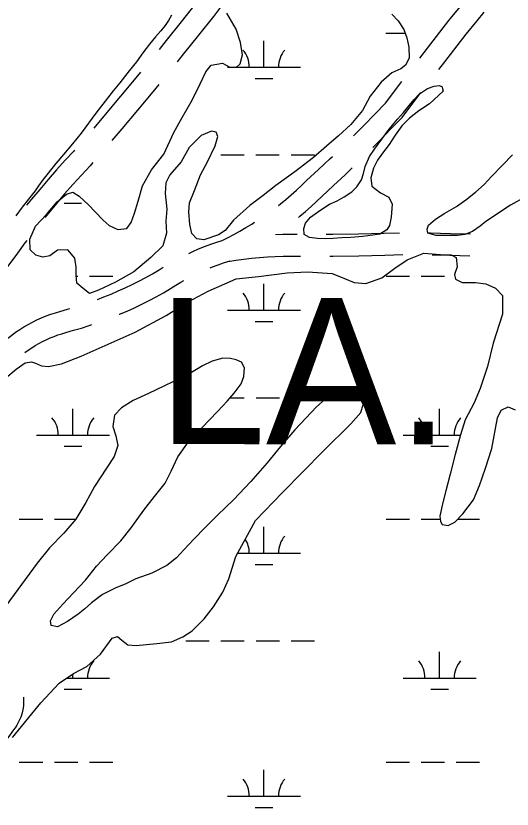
# Model space of a CAD drawing. Extents: x 3535183 to 3573198, y 534952 to 560562.
# Drawn here: x 3564025 to 3564705, y 552910 to 553996 of the extents above; entities that cross this region are included whole.
import ezdxf

# ---------------------------------------------------------------- set-up
doc = ezdxf.new("R2010")
doc.units = 0
for name, color, linetype in [('V-RIVR-IDEN', 7, 'Continuous'), ('V-ROAD-CNTR', 7, 'Continuous'), ('V-TOPO-GNAM-IDEN', 7, 'Continuous'), ('V-TOPO-SHOR', 7, 'Continuous'), ('V-WETL-SWMP', 7, 'Continuous')]:
    doc.layers.add(name, color=color, linetype=linetype)

msp = doc.modelspace()

# ---------------------------------------------------------------- linework, layer by layer
at = {"layer": 'V-ROAD-CNTR'}
for points in [[(3564283.4, 554028.8), (3564272, 554014.2), (3564251.7, 553988.4), (3564231.1, 553962.7), (3564221.3, 553950.5)], [(3564578, 553938.4), (3564588.6, 553952.1), (3564618, 553989.9), (3564633.5, 554008.8), (3564640, 554016.8)], [(3564308.3, 554012), (3564295.7, 553995.7), (3564275.2, 553969.8), (3564254.5, 553943.9), (3564246.2, 553933.6)], [(3564604.2, 553923.2), (3564612.3, 553933.7), (3564641.5, 553971.2), (3564656.7, 553989.8), (3564666.3, 554001.5)], [(3564196, 553919.5), (3564189.6, 553911.7), (3564168.6, 553886.3), (3564147.4, 553861.2), (3564131.8, 553842.8)], [(3564487.3, 553832.1), (3564501.5, 553846.3), (3564516.6, 553861.9), (3564531, 553877), (3564553.6, 553906.7)], [(3564220.9, 553902.6), (3564212.7, 553892.6), (3564191.6, 553867.1), (3564170.3, 553841.8), (3564156.8, 553825.9)], [(3564514, 553816.4), (3564522.9, 553825.3), (3564538.2, 553841.1), (3564553.8, 553857.5), (3564579.8, 553891.5)], [(3564105.7, 553812.5), (3564104.7, 553811.4), (3564093, 553798.7), (3564081.1, 553785.6), (3564069.4, 553772.3), (3564057.9, 553758.9), (3564046.6, 553745.3), (3564040, 553737.2)], [(3564384.7, 553736.9), (3564387.4, 553739), (3564394.8, 553745.1), (3564402, 553751.3), (3564409.2, 553757.6), (3564416.2, 553764.1), (3564423.3, 553771.1), (3564439.4, 553785.9), (3564455.2, 553800.8), (3564458.7, 553804.1)], [(3564130.7, 553795.5), (3564127.1, 553791.3), (3564115.1, 553778.4), (3564103.5, 553765.6), (3564092, 553752.7), (3564080.8, 553739.6), (3564069.8, 553726.3), (3564064.9, 553720.3)], [(3564412.1, 553720.5), (3564414, 553722), (3564421.7, 553728.6), (3564429.4, 553735.4), (3564436.9, 553742.4), (3564443.9, 553749.3), (3564459.9, 553764), (3564475.9, 553779), (3564485.5, 553788.3)], [(3564261.9, 553671.3), (3564267.3, 553673.9), (3564275.5, 553677.4), (3564283.7, 553680.7), (3564292, 553683.8), (3564300.3, 553686.6), (3564307.5, 553688.8), (3564315.1, 553692.6), (3564323.6, 553697), (3564332, 553701.7), (3564340.2, 553706.5), (3564348.4, 553711.4), (3564352.1, 553713.8)], [(3564450.2, 553697.4), (3564459.3, 553697.4), (3564494.3, 553698), (3564529.3, 553698.8), (3564550.2, 553699.4)], [(3564590.2, 553699.3), (3564592.6, 553699.3), (3564620, 553698.6), (3564647.4, 553698)], [(3564040.2, 553688.8), (3564037.7, 553685.6), (3564027.4, 553671.7), (3564017.1, 553657.4), (3563996, 553630.3), (3563979.5, 553609.3)], [(3564380.5, 553697), (3564390.5, 553697.4), (3564402, 553697.5), (3564410.2, 553697.5)], [(3564315.4, 553660), (3564326.3, 553661.8), (3564337.1, 553663.3), (3564347.9, 553664.5), (3564358.7, 553665.6), (3564369.5, 553666.4), (3564380.4, 553667), (3564391.2, 553667.4), (3564402.1, 553667.5), (3564413, 553667.5), (3564415, 553667.4)], [(3564455, 553667.4), (3564459.7, 553667.4), (3564494.9, 553668), (3564530.1, 553668.8), (3564555, 553669.6)], [(3564594.9, 553669.2), (3564619.3, 553668.6), (3564646.7, 553668)], [(3564291.3, 553651.4), (3564294.5, 553652.7), (3564302, 553655.5), (3564309.6, 553658.1), (3564318.6, 553660.9), (3564318.8, 553661)], [(3564137.2, 553608.3), (3564145.9, 553611.6), (3564155.7, 553615.6), (3564165.4, 553619.8), (3564174.9, 553624.1), (3564184.4, 553628.7), (3564193.8, 553633.4), (3564203.1, 553638.3), (3564212.4, 553643.4), (3564221.3, 553648.6), (3564226.8, 553652.2)], [(3564166.8, 553587.8), (3564167.3, 553587.9), (3564177.5, 553592.3), (3564187.6, 553596.9), (3564197.6, 553601.7), (3564207.6, 553606.7), (3564217.4, 553611.9), (3564227.2, 553617.3), (3564236.9, 553623), (3564244.2, 553627.6), (3564251, 553631.8), (3564255.3, 553634.2)], [(3564010.4, 553551.9), (3564014.3, 553555.2), (3564019.6, 553559.3), (3564025, 553563.3), (3564030.6, 553567.1), (3564036.3, 553570.7), (3564042.2, 553574.1), (3564048.1, 553577.3), (3564054.2, 553580.3), (3564060.4, 553583), (3564066.6, 553585.6), (3564073, 553587.9), (3564079.4, 553590), (3564085.7, 553591.8), (3564096.1, 553594.7), (3564099.2, 553595.6)], [(3564037.8, 553535.5), (3564042.3, 553538.8), (3564047, 553542), (3564051.9, 553545), (3564056.8, 553547.9), (3564061.8, 553550.6), (3564067, 553553.1), (3564072.2, 553555.4), (3564077.5, 553557.6), (3564082.8, 553559.6), (3564088.2, 553561.3), (3564093.9, 553563), (3564104.3, 553565.9), (3564115, 553569), (3564125.6, 553572.4), (3564129.4, 553573.7)], [(3564035.6, 553063.6), (3564035.8, 553060.9), (3564035.8, 553056.8), (3564035.6, 553052.6), (3564035.1, 553048.5), (3564034.3, 553044.5), (3564033.3, 553040.5), (3564032, 553036.5), (3564030.4, 553032.7), (3564028.6, 553029), (3564026.6, 553025.4), (3564024.3, 553021.9), (3564022.2, 553019.1), (3564014.2, 553008), (3564005.8, 552996.8), (3563997.3, 552985.7), (3563990.6, 552977.3)]]:
    msp.add_lwpolyline(points, dxfattribs=at)
at = {"layer": 'V-TOPO-SHOR'}
msp.add_lwpolyline([(3564238.3, 553997.2), (3564234, 553989.9), (3564229.7, 553983.3), (3564223.8, 553976), (3564216.3, 553967.6), (3564208, 553957.8), (3564198.9, 553945.9), (3564190.3, 553933.4), (3564180.2, 553921.2), (3564167.5, 553904.6), (3564158.7, 553893.9), (3564150.5, 553883.9), (3564134.8, 553863.2), (3564124.7, 553849.6), (3564114.5, 553835.8), (3564102.6, 553821.2), (3564090.3, 553806.7), (3564079.9, 553794.5), (3564062, 553772.1), (3564056.4, 553763.5), (3564051.5, 553757), (3564042.5, 553745.6), (3564033.9, 553734.3), (3564025.1, 553722.5)], dxfattribs=at)
at = {"layer": 'V-WETL-SWMP'}
for p, q in [((3564531.8, 553972.6), (3564558.1, 553972.6)), ((3564364.8, 553926.1), (3564364.8, 553962.1)), ((3564314.8, 553926.1), (3564318, 553926.1)), ((3564327.3, 553926.1), (3564414.8, 553926.1)), ((3564352.8, 553910.7), (3564376.8, 553910.7)), ((3564305.9, 553806.1), (3564337.9, 553806.1)), ((3564353.9, 553806.1), (3564385.9, 553806.1)), ((3564401.9, 553806.1), (3564433.9, 553806.1)), ((3564654.8, 553755.3), (3564655.3, 553755.3)), ((3564091.3, 553739.9), (3564115.3, 553739.9)), ((3564108.1, 553639.9), (3564109.9, 553639.9)), ((3564125.9, 553639.9), (3564157.9, 553639.9)), ((3564531.9, 553639.9), (3564563.9, 553639.9)), ((3564579.9, 553639.9), (3564611.9, 553639.9)), ((3564364.8, 553593.4), (3564364.8, 553629.4)), ((3564314.8, 553593.4), (3564414.8, 553593.4)), ((3564352.8, 553578), (3564376.8, 553578)), ((3564318.3, 553473.4), (3564338, 553473.4)), ((3564354, 553473.4), (3564386, 553473.4)), ((3564402, 553473.4), (3564434, 553473.4)), ((3564103.4, 553422.6), (3564103.4, 553458.6)), ((3564605.3, 553422.6), (3564605.3, 553458.6)), ((3564053.4, 553422.6), (3564153.4, 553422.6)), ((3564555.3, 553422.6), (3564634, 553422.6)), ((3564091.4, 553407.2), (3564115.4, 553407.2)), ((3564593.3, 553407.2), (3564617.3, 553407.2)), ((3564030, 553307.2), (3564062, 553307.2)), ((3564078, 553307.2), (3564106.8, 553307.2)), ((3564531.9, 553307.2), (3564563.9, 553307.2)), ((3564579.9, 553307.2), (3564606, 553307.2)), ((3564629.9, 553307.2), (3564659.9, 553307.2)), ((3564364.8, 553260.8), (3564364.8, 553296.8)), ((3564328.8, 553260.8), (3564414.8, 553260.8)), ((3564352.8, 553245.3), (3564376.8, 553245.3)), ((3564258, 553140.7), (3564290, 553140.7)), ((3564306, 553140.7), (3564338, 553140.7)), ((3564354, 553140.7), (3564386, 553140.7)), ((3564402, 553140.7), (3564434, 553140.7)), ((3564605.3, 553089.9), (3564605.3, 553125.9)), ((3564103.4, 553089.9), (3564103.4, 553095.4)), ((3564095.2, 553089.9), (3564153.4, 553089.9)), ((3564555.3, 553089.9), (3564655.3, 553089.9)), ((3564091.4, 553074.5), (3564115.4, 553074.5)), ((3564593.3, 553074.5), (3564617.3, 553074.5)), ((3564030, 552974.5), (3564062, 552974.5)), ((3564078, 552974.5), (3564110, 552974.5)), ((3564126, 552974.5), (3564158, 552974.5)), ((3564531.9, 552974.5), (3564563.9, 552974.5)), ((3564579.9, 552974.5), (3564611.9, 552974.5)), ((3564627.9, 552974.5), (3564659.9, 552974.5)), ((3564364.8, 552928.1), (3564364.8, 552964.1)), ((3564314.8, 552928.1), (3564414.8, 552928.1)), ((3564352.8, 552912.6), (3564376.8, 552912.6))]:
    msp.add_line(p, q, dxfattribs=at)
for points in [[(3564539.9, 553998.6), (3564548.6, 553989.8), (3564556.3, 553977.7), (3564560.2, 553966.5), (3564563.1, 553953.4), (3564563.5, 553938.4), (3564558.6, 553928.7), (3564552.3, 553923.9), (3564540.1, 553918.6), (3564525.5, 553905.5), (3564510.4, 553886.7), (3564499.7, 553866.8), (3564483.6, 553847.5), (3564467.1, 553832), (3564450.5, 553818), (3564432.5, 553802.5), (3564407.3, 553782.7), (3564381, 553764.4), (3564364, 553750.4), (3564345.5, 553736.9), (3564323.1, 553716.6), (3564311.9, 553702.6), (3564302.7, 553696.8), (3564282.8, 553689.6), (3564273.1, 553691), (3564266.3, 553698.3), (3564263.4, 553711), (3564262.1, 553727.9), (3564263.1, 553740.6), (3564269.9, 553757.5), (3564278.2, 553778.8), (3564287.5, 553796.7), (3564298.3, 553818.5), (3564301.7, 553831.1), (3564299.3, 553837.4), (3564293, 553838.4), (3564278.9, 553832.7), (3564262.4, 553816.2), (3564251.6, 553796.4), (3564236, 553779), (3564230.7, 553767.8), (3564229.6, 553753.3), (3564232, 553731.9), (3564230.5, 553715.4), (3564231.4, 553699), (3564226.5, 553681.5), (3564209.9, 553665.6), (3564186.6, 553646.2), (3564161.8, 553631.8), (3564138.5, 553620.7), (3564126.3, 553616.4), (3564117.2, 553623.2), (3564108.9, 553630.5), (3564108, 553641.2), (3564108, 553652.3), (3564106.1, 553664.5), (3564096.5, 553676.1), (3564082.4, 553675.7), (3564071.7, 553668), (3564062, 553666.1), (3564052.8, 553669), (3564045.1, 553676.3), (3564044.6, 553690.9), (3564052, 553708.3), (3564067.1, 553724.7), (3564081.7, 553741.7), (3564094.8, 553752.3), (3564103.1, 553755.2), (3564111.8, 553749.8), (3564124.8, 553737.6), (3564134, 553727.9), (3564144.6, 553716.7), (3564152.9, 553709.4), (3564165, 553704), (3564177.1, 553705.4), (3564182.9, 553713.7), (3564187.8, 553726.3), (3564192.7, 553742.7), (3564198.6, 553763.6), (3564210.8, 553785.8), (3564227.9, 553807.1), (3564241.6, 553836.7), (3564252.8, 553857.5), (3564266.5, 553881.2), (3564277.7, 553903.5), (3564285.5, 553919.9), (3564292.8, 553929.1), (3564307.9, 553931.5), (3564318, 553926.1), (3564327.2, 553926.1), (3564332.1, 553930.9), (3564335.5, 553943)], [(3564335.5, 553943), (3564332.7, 553960), (3564326.9, 553978), (3564313.9, 553999.9)], [(3564723.9, 553749.2), (3564702.1, 553737.3), (3564668.5, 553715.1), (3564660.9, 553708.5), (3564650.3, 553701.4), (3564640, 553697), (3564629.6, 553695.7), (3564615, 553695.9), (3564600.4, 553695.6), (3564589.3, 553699.1), (3564588.2, 553704.3), (3564590.2, 553709.9), (3564599.8, 553718.2), (3564612.2, 553726.2), (3564628.2, 553735.6), (3564641.2, 553744.6), (3564654.6, 553755.1), (3564666.2, 553765.6), (3564676.5, 553776.6), (3564691.3, 553791.8), (3564705, 553806.3)], [(3564231.1, 553586.3), (3564261.2, 553605.1), (3564288.5, 553619.6), (3564311.3, 553629.7), (3564326.8, 553636.4), (3564357.4, 553639.7), (3564396.7, 553644.4), (3564424.4, 553645.8), (3564458.3, 553643.7), (3564475.2, 553636.9), (3564488.3, 553631.5), (3564504.3, 553630), (3564526.2, 553637.7), (3564544.2, 553651.2), (3564560.7, 553662.3), (3564583.5, 553671.4), (3564612.1, 553669.4), (3564620.9, 553669.3), (3564628.1, 553665.4), (3564629.5, 553652.8), (3564625.6, 553642.2), (3564627.1, 553635.9), (3564636.3, 553631.5), (3564654.2, 553631.4), (3564668.7, 553629.4), (3564681.8, 553623.5), (3564691.4, 553613.6), (3564691.3, 553587.9), (3564678.6, 553548.2), (3564670.7, 553516.2), (3564660.9, 553486.2), (3564652.6, 553466.8), (3564640.4, 553443.5), (3564634, 553422.7), (3564626.6, 553396.1), (3564619.7, 553368.9), (3564613.8, 553346.2), (3564609.4, 553328.2), (3564605.5, 553311.7), (3564606.4, 553304), (3564608.8, 553300.1), (3564617.1, 553298.6), (3564626.3, 553303.4), (3564637, 553314.5), (3564651.6, 553333.9), (3564659.9, 553353.3), (3564668.3, 553377), (3564676.6, 553404.1), (3564684.5, 553446.3), (3564689.4, 553456.5), (3564699.1, 553461.3), (3564708.8, 553456.9)], [(3564011.7, 553500.9), (3564025.6, 553512.6), (3564037.9, 553521.5), (3564046.6, 553522.9), (3564052.4, 553521), (3564060.2, 553517.5), (3564069.8, 553516.5), (3564087.8, 553519.9), (3564114.5, 553530.4), (3564188.4, 553563.2), (3564231.1, 553586.3)], [(3564020.5, 553008.6), (3564059.4, 553055.8), (3564084.7, 553082.9), (3564104.2, 553095.9), (3564122.6, 553105.6), (3564141.1, 553122.5), (3564157.2, 553144.3), (3564164.5, 553146.7), (3564170.3, 553141.8), (3564178.5, 553135.5), (3564190.1, 553134.5), (3564218.3, 553137.3), (3564238.2, 553139.6), (3564253.7, 553146.4), (3564266.8, 553154.6), (3564282.9, 553171), (3564295.6, 553187.4), (3564308.7, 553207.3), (3564317, 553225.7), (3564326.4, 553256.2), (3564353.2, 553305.6), (3564390.2, 553343.8), (3564445.7, 553400.3), (3564483.6, 553438), (3564497.3, 553453.5), (3564500.7, 553464.2), (3564496.9, 553471.9), (3564489.1, 553481.2), (3564479.5, 553487.5), (3564465.4, 553486.1), (3564448.8, 553471.6), (3564437, 553461.1), (3564422, 553445.7), (3564407, 553429.5), (3564387.5, 553407), (3564369.1, 553384.7), (3564346.8, 553359), (3564323.4, 553333.8), (3564301.3, 553312.7), (3564284.3, 553296.1), (3564268.8, 553280.2), (3564255.4, 553265.2), (3564245.1, 553254.6), (3564231.9, 553244.1), (3564211.6, 553233.6), (3564189.6, 553225.6), (3564175.8, 553219), (3564161.1, 553212.8), (3564144.1, 553204.2), (3564128.8, 553192.9), (3564119.8, 553184.8), (3564110.4, 553177.2), (3564095.8, 553167.2), (3564082.2, 553160.1), (3564073.5, 553162), (3564072.7, 553168.1), (3564077.2, 553177.4), (3564089.7, 553191.1), (3564104.4, 553206.3), (3564120.4, 553223.9), (3564135.8, 553243.2), (3564150.4, 553258.4), (3564168.9, 553277.6), (3564183.1, 553295.7), (3564200.6, 553319.9), (3564215, 553338.5), (3564229.6, 553356.7), (3564237.9, 553373), (3564247, 553392.9), (3564261.6, 553413.1), (3564279.7, 553432.3), (3564301.4, 553454.8), (3564314.9, 553469.5), (3564324.2, 553480), (3564333.5, 553492.7), (3564337.3, 553502.7), (3564338.3, 553514.5), (3564333.9, 553522.2), (3564326.9, 553525.3), (3564318.9, 553527.5), (3564308.4, 553527.6), (3564293.8, 553523.9), (3564280.9, 553517.4)], [(3564280.9, 553517.4), (3564262.1, 553505.8), (3564206.8, 553479.6), (3564185.8, 553469.9), (3564169.8, 553459.9), (3564160.3, 553449.7), (3564157.9, 553434.1), (3564162.1, 553421.3), (3564164.9, 553408), (3564159.8, 553393.1), (3564149.4, 553377), (3564132.8, 553351.9), (3564121.2, 553330), (3564107.2, 553307.6), (3564090.9, 553288.3), (3564071.5, 553267.9), (3564054.3, 553247.3), (3564006.6, 553181.9)]]:
    msp.add_lwpolyline(points, dxfattribs=at)
msp.add_lwpolyline([(3564610.2, 553893.1), (3564591.6, 553875.9), (3564576.9, 553866.6), (3564564, 553856.5), (3564553.6, 553845.9), (3564544.4, 553833), (3564536.3, 553820.3), (3564527.3, 553808.3), (3564520.4, 553798.8), (3564514.6, 553787.8), (3564511, 553774.7), (3564512.6, 553763.1), (3564524.6, 553754.2), (3564535.6, 553748), (3564540.5, 553738.7), (3564539, 553721), (3564536.9, 553709.3), (3564533, 553703.6), (3564523.5, 553697.7), (3564513.9, 553696), (3564500, 553694.5), (3564483.6, 553693.2), (3564471.4, 553692.4), (3564459.3, 553691.5), (3564449.5, 553691.3), (3564438, 553691.5), (3564427.1, 553692.9), (3564419.9, 553697.2), (3564419.4, 553705.4), (3564421.6, 553712.7), (3564428.5, 553720.8), (3564441.3, 553730.1), (3564454.6, 553738.4), (3564465, 553743.4), (3564474.7, 553748.8), (3564485.2, 553755.7), (3564491.9, 553762.5), (3564498.3, 553771.8), (3564501, 553780.7), (3564503.4, 553790.4), (3564509.4, 553803.7), (3564516.1, 553813.8), (3564526.1, 553827.6), (3564536.4, 553841.3), (3564547.7, 553854.9), (3564555.8, 553864.2), (3564563.6, 553873.8), (3564570.3, 553882.1), (3564577.6, 553889.7), (3564588.6, 553896.9), (3564597.6, 553900), (3564605.3, 553900.9), (3564609, 553899.3), (3564609.4, 553896.5)], close=True, dxfattribs=at)
for centre, start, end in [((3564309.5, 553926.6), 359.2282, 40.7718), ((3564420, 553926.6), 139.2282, 180.7718), ((3564309.6, 553593.9), 359.2282, 40.7718), ((3564420, 553593.9), 139.2282, 180.7718), ((3564048.1, 553423.1), 359.2282, 40.7718), ((3564158.6, 553423.1), 139.2282, 180.7718), ((3564550, 553423.1), 359.2282, 40.7718), ((3564660.5, 553423.1), 139.2282, 180.7718), ((3564309.6, 553261.2), 359.2282, 32.3381), ((3564420, 553261.2), 139.2282, 180.7718), ((3564158.6, 553090.4), 139.2282, 180.7718), ((3564550, 553090.4), 359.2282, 40.7718), ((3564660.5, 553090.4), 139.2282, 180.7718), ((3564309.6, 552928.6), 359.2282, 40.7718), ((3564420, 552928.6), 139.2282, 180.7718)]:
    msp.add_arc(centre, 35.2, start, end, dxfattribs=at)

# ---------------------------------------------------------------- texts
at = {"layer": 'V-RIVR-IDEN'}
msp.add_text('BONNET  CARRE  FLOODWAY', height=167, rotation=51.1376, dxfattribs=at).set_placement((3564572.5, 551994))
at = {"layer": 'V-TOPO-GNAM-IDEN'}
msp.add_text('LA.', height=200, rotation=359.9763, dxfattribs=at).set_placement((3564218.9, 553410.1))

doc.saveas('drawing.dxf')
